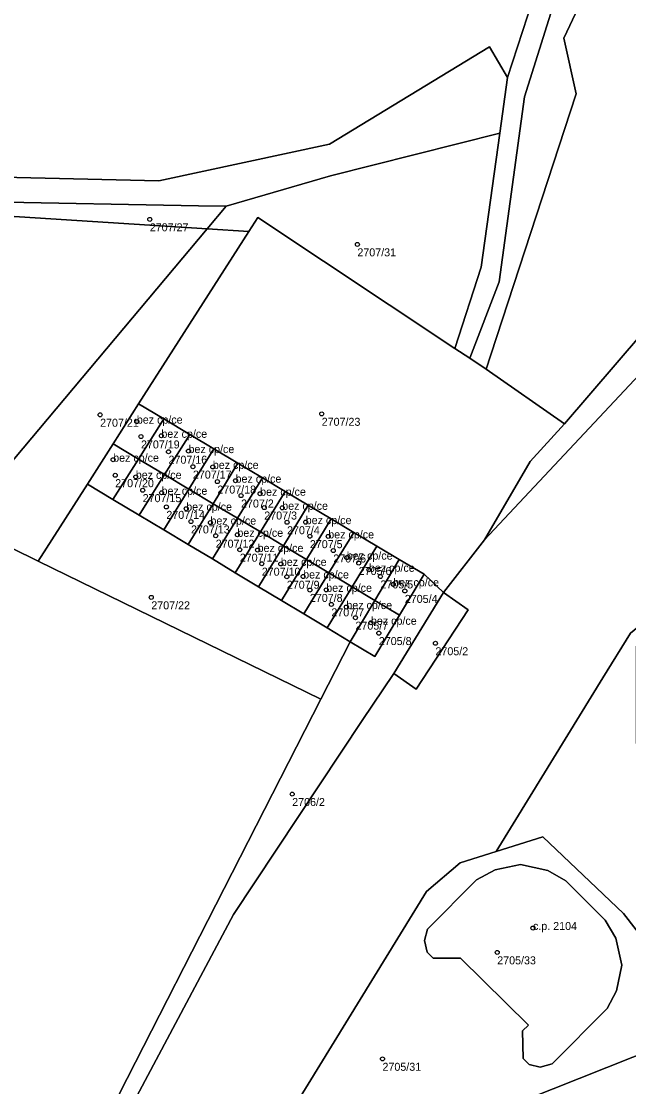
# Model space of a CAD drawing. Extents: x -878211 to -870363, y -1058464 to -1052522.
# Drawn here: x -873720.8 to -873644.8, y -1055002.7 to -1054869.6 of the extents above; entities that cross this region are included whole.
import ezdxf

# ---------------------------------------------------------------- set-up
doc = ezdxf.new("R2010")
doc.units = 0
for name, color, linetype in [('Definiční body', 7, 'Continuous'), ('Polygon budovy', 7, 'Continuous'), ('Polygon parcely', 7, 'Continuous')]:
    doc.layers.add(name, color=color, linetype=linetype)

msp = doc.modelspace()

# ---------------------------------------------------------------- linework, layer by layer
at = {"layer": 'Definiční body'}
for centre in [(-873704.71, -1054894.34994), (-873678.76, -1054897.47994), (-873683.22, -1054918.64994), (-873710.92, -1054918.76994), (-873706.33, -1054919.61994), (-873705.81, -1054921.47994), (-873703.26, -1054921.38994), (-873702.37, -1054923.38994), (-873699.87, -1054923.29994), (-873709.29, -1054924.37994), (-873699.32, -1054925.24994), (-873696.83, -1054925.27994), (-873709.03, -1054926.31994), (-873706.46, -1054926.51994), (-873696.26, -1054927.11994), (-873693.99, -1054926.99994), (-873705.6, -1054928.18994), (-873703.24, -1054928.50994), (-873693.3, -1054928.85994), (-873690.92, -1054928.62994), (-873702.64, -1054930.27994), (-873700.16, -1054930.49994), (-873690.4, -1054930.35994), (-873688.16, -1054930.38994), (-873699.56, -1054932.09994), (-873697.13, -1054932.23994), (-873687.55, -1054932.19994), (-873685.22, -1054932.17994), (-873696.47, -1054933.87994), (-873693.76, -1054933.75994), (-873684.7, -1054933.93994), (-873682.4, -1054933.95994), (-873693.46, -1054935.62994), (-873691.23, -1054935.65994), (-873681.77, -1054935.72994), (-873680.08, -1054936.60994), (-873678.59, -1054937.28994), (-873690.71, -1054937.37994), (-873688.33, -1054937.39994), (-873677.32, -1054938.12994), (-873687.58, -1054939.00994), (-873685.54, -1054938.96994), (-873675.88, -1054938.96994), (-873674.28, -1054939.94994), (-873684.7, -1054940.65994), (-873682.66, -1054940.63994), (-873672.83, -1054940.77994), (-873704.52, -1054941.57994), (-873682.01, -1054942.45994), (-873680.14, -1054942.78994), (-873679, -1054944.11994), (-873677.07, -1054944.74994), (-873676.08, -1054946.04994), (-873669, -1054947.31994), (-873686.91, -1054966.15994), (-873656.81, -1054982.88994), (-873661.28, -1054985.93994), (-873675.62, -1054999.23994)]:
    msp.add_circle(centre, 0.25, dxfattribs=at)
at = {"layer": 'Polygon budovy'}
for points in [[(-873709.29, -1054922.4), (-873706.13, -1054924.29), (-873702.97, -1054919.29), (-873706.11, -1054917.41)], [(-873702.97, -1054919.29), (-873706.13, -1054924.29), (-873702.87, -1054926.24), (-873699.72, -1054921.22)], [(-873709.29, -1054922.4), (-873712.5, -1054927.42), (-873709.31, -1054929.33), (-873706.13, -1054924.29)], [(-873702.87, -1054926.24), (-873699.82, -1054928.06), (-873696.71, -1054923.01), (-873699.72, -1054921.22)], [(-873699.82, -1054928.06), (-873696.8, -1054929.87), (-873693.69, -1054924.81), (-873696.71, -1054923.01)], [(-873706.13, -1054924.29), (-873709.31, -1054929.33), (-873706.04, -1054931.3), (-873702.87, -1054926.24)], [(-873696.8, -1054929.87), (-873693.74, -1054931.69), (-873690.62, -1054926.65), (-873693.69, -1054924.81)], [(-873702.96, -1054933.14), (-873699.82, -1054928.06), (-873702.87, -1054926.24), (-873706.04, -1054931.3)], [(-873693.74, -1054931.69), (-873690.89, -1054933.4), (-873687.77, -1054928.34), (-873690.62, -1054926.65)], [(-873699.82, -1054928.06), (-873702.96, -1054933.14), (-873699.93, -1054934.96), (-873696.8, -1054929.87)], [(-873690.89, -1054933.4), (-873688.01, -1054935.12), (-873684.91, -1054930.05), (-873687.77, -1054928.34)], [(-873696.8, -1054929.87), (-873699.93, -1054934.96), (-873696.89, -1054936.78), (-873693.74, -1054931.69)], [(-873688.01, -1054935.12), (-873685.14, -1054936.84), (-873682.05, -1054931.76), (-873684.91, -1054930.05)], [(-873693.74, -1054931.69), (-873696.89, -1054936.78), (-873694.03, -1054938.5), (-873690.89, -1054933.4)], [(-873682.05, -1054931.76), (-873685.14, -1054936.84), (-873682.31, -1054938.53), (-873679.2, -1054933.46)], [(-873690.89, -1054933.4), (-873694.03, -1054938.5), (-873691.13, -1054940.24), (-873688.01, -1054935.12)], [(-873682.31, -1054938.53), (-873679.42, -1054940.26), (-873676.34, -1054935.16), (-873679.2, -1054933.46)], [(-873688.01, -1054935.12), (-873691.13, -1054940.24), (-873688.26, -1054941.96), (-873685.14, -1054936.84)], [(-873679.42, -1054940.26), (-873676.57, -1054941.96), (-873673.52, -1054936.84), (-873676.34, -1054935.16)], [(-873685.14, -1054936.84), (-873688.26, -1054941.96), (-873685.44, -1054943.65), (-873682.31, -1054938.53)], [(-873676.57, -1054941.96), (-873673.49, -1054943.8), (-873670.42, -1054938.69), (-873673.52, -1054936.84)], [(-873685.44, -1054943.65), (-873682.53, -1054945.4), (-873679.42, -1054940.26), (-873682.31, -1054938.53)], [(-873679.42, -1054940.26), (-873682.53, -1054945.4), (-873679.65, -1054947.12), (-873676.57, -1054941.96)], [(-873676.57, -1054941.96), (-873679.65, -1054947.12), (-873676.57, -1054948.97), (-873673.49, -1054943.8)], [(-873658.03, -1054999.21), (-873657.27, -1054999.94), (-873655.9, -1055000.26), (-873654.4, -1054999.87), (-873647.52, -1054992.94), (-873646.37, -1054990.74), (-873645.69, -1054987.55), (-873646.47, -1054984.17), (-873647.79, -1054981.91), (-873652.69, -1054977.01), (-873654.96, -1054975.69), (-873658.35, -1054974.97), (-873661.55, -1054975.63), (-873663.85, -1054976.86), (-873669.99, -1054983.02), (-873670.36, -1054984.47), (-873670.02, -1054985.89), (-873669.28, -1054986.66), (-873665.88, -1054986.65), (-873657.38, -1054995.02), (-873658.1, -1054995.75)]]:
    msp.add_lwpolyline(points, close=True, dxfattribs=at)
at = {"layer": 'Polygon parcely'}
for points in [[(-873349.65, -1054718.07), (-873369.58, -1054727.66), (-873391.48, -1054738.2), (-873402.03, -1054743.73), (-873468.63, -1054778.16), (-873539.82, -1054813.33), (-873581.91, -1054842.99), (-873617.18, -1054878.32), (-873652.87, -1054919.91), (-873657.15, -1054924.61), (-873662.85, -1054934.4), (-873580.41, -1054846.44), (-873522.11, -1054807.41), (-873444.04, -1054767.04), (-873385.62, -1054738.95), (-873347.87, -1054721.1)], [(-873651.42, -1054878.66), (-873652.97, -1054871.71), (-873641.99, -1054848.51), (-873603.18, -1054805.21), (-873594.36, -1054801.04), (-873573.79, -1054776.45), (-873587.01, -1054785.8), (-873603.94, -1054804.19), (-873607.89, -1054807.9), (-873623.02, -1054819.28), (-873638.41, -1054835.09), (-873649.71, -1054853.05), (-873657.87, -1054879.05), (-873661.05, -1054902.14), (-873664.71, -1054911.71), (-873662.67, -1054913.06), (-873662.09, -1054911.29)], [(-873468.63, -1054778.16), (-873473.82, -1054776.46), (-873535.49, -1054805.11), (-873573.79, -1054776.45), (-873594.36, -1054801.04), (-873603.18, -1054805.21), (-873641.99, -1054848.51), (-873652.97, -1054871.71), (-873651.42, -1054878.66), (-873662.09, -1054911.29), (-873662.67, -1054913.06), (-873652.87, -1054919.91), (-873617.18, -1054878.32), (-873581.91, -1054842.99), (-873539.82, -1054813.33)], [(-873663.3, -1054900.31), (-873666.56, -1054910.48), (-873664.71, -1054911.71), (-873661.05, -1054902.14), (-873657.87, -1054879.05), (-873649.71, -1054853.05), (-873638.41, -1054835.09), (-873623.02, -1054819.28), (-873607.89, -1054807.9), (-873603.94, -1054804.19), (-873587.01, -1054785.8), (-873589.36, -1054784.02), (-873608.7, -1054804.69), (-873624.58, -1054816.6), (-873641.09, -1054833.45), (-873651.87, -1054851.68), (-873659.99, -1054876.62), (-873660.96, -1054883.58)], [(-873777.91, -1054892.4), (-873771.58, -1054890.91), (-873752.29, -1054891.45), (-873731.09, -1054892.05), (-873724.89, -1054892.17), (-873698.64, -1054892.64), (-873695.15, -1054892.71), (-873682.13, -1054888.89), (-873660.96, -1054883.58), (-873659.99, -1054876.62), (-873662.24, -1054872.78), (-873682.26, -1054884.95), (-873703.59, -1054889.53), (-873723.13, -1054889.08), (-873728.42, -1054888.45), (-873749.08, -1054887.54), (-873767.56, -1054887.54), (-873786.73, -1054888.87), (-873790.56, -1054890.72), (-873790.65, -1054891.79)], [(-873666.56, -1054910.48), (-873663.3, -1054900.31), (-873660.96, -1054883.58), (-873682.13, -1054888.89), (-873695.15, -1054892.71), (-873697.52, -1054895.53), (-873692.31, -1054895.86), (-873691.2, -1054894.12)], [(-873724.89, -1054892.17), (-873726.25, -1054893.71), (-873697.52, -1054895.53), (-873695.15, -1054892.71), (-873698.64, -1054892.64)], [(-873735.88, -1054928.63), (-873728.4, -1054932.28), (-873727.94, -1054931.73), (-873697.52, -1054895.53), (-873726.25, -1054893.71), (-873733.41, -1054901.86)], [(-873699.72, -1054921.22), (-873696.71, -1054923.01), (-873693.69, -1054924.81), (-873690.62, -1054926.65), (-873687.77, -1054928.34), (-873684.91, -1054930.05), (-873682.05, -1054931.76), (-873679.2, -1054933.46), (-873676.34, -1054935.16), (-873673.52, -1054936.84), (-873670.42, -1054938.69), (-873668.01, -1054940.97), (-873662.85, -1054934.4), (-873657.15, -1054924.61), (-873652.87, -1054919.91), (-873662.67, -1054913.06), (-873664.71, -1054911.71), (-873666.56, -1054910.48), (-873691.2, -1054894.12), (-873692.31, -1054895.86), (-873706.11, -1054917.41), (-873702.97, -1054919.29)], [(-873718.65, -1054937.05), (-873712.5, -1054927.42), (-873709.29, -1054922.4), (-873706.11, -1054917.41), (-873692.31, -1054895.86), (-873697.52, -1054895.53), (-873727.94, -1054931.73), (-873728.4, -1054932.28)], [(-873706.11, -1054917.41), (-873709.29, -1054922.4), (-873706.13, -1054924.29), (-873702.97, -1054919.29)], [(-873706.13, -1054924.29), (-873702.87, -1054926.24), (-873699.72, -1054921.22), (-873702.97, -1054919.29)], [(-873712.5, -1054927.42), (-873709.31, -1054929.33), (-873706.13, -1054924.29), (-873709.29, -1054922.4)], [(-873696.71, -1054923.01), (-873699.72, -1054921.22), (-873702.87, -1054926.24), (-873699.82, -1054928.06)], [(-873693.69, -1054924.81), (-873696.71, -1054923.01), (-873699.82, -1054928.06), (-873696.8, -1054929.87)], [(-873706.13, -1054924.29), (-873709.31, -1054929.33), (-873706.04, -1054931.3), (-873702.87, -1054926.24)], [(-873693.69, -1054924.81), (-873696.8, -1054929.87), (-873693.74, -1054931.69), (-873690.62, -1054926.65)], [(-873702.87, -1054926.24), (-873706.04, -1054931.3), (-873702.96, -1054933.14), (-873699.82, -1054928.06)], [(-873683.32, -1054954.3), (-873679.65, -1054947.12), (-873682.53, -1054945.4), (-873685.44, -1054943.65), (-873688.26, -1054941.96), (-873691.13, -1054940.24), (-873694.03, -1054938.5), (-873696.89, -1054936.78), (-873699.93, -1054934.96), (-873702.96, -1054933.14), (-873706.04, -1054931.3), (-873709.31, -1054929.33), (-873712.5, -1054927.42), (-873718.65, -1054937.05)], [(-873690.89, -1054933.4), (-873687.77, -1054928.34), (-873690.62, -1054926.65), (-873693.74, -1054931.69)], [(-873728.38, -1055046.09), (-873728, -1055042.02), (-873723.02, -1055031.58), (-873719.64, -1055025.35), (-873683.32, -1054954.3), (-873718.65, -1054937.05), (-873728.4, -1054932.28), (-873735.88, -1054928.63), (-873788.55, -1055000.6), (-873798.09, -1055014.12), (-873781.95, -1055021.35), (-873775.81, -1055007.24), (-873746.92, -1055019.84), (-873734.38, -1055025.28), (-873740.57, -1055039.34), (-873741.04, -1055040.47)], [(-873699.82, -1054928.06), (-873702.96, -1054933.14), (-873699.93, -1054934.96), (-873696.8, -1054929.87)], [(-873688.01, -1054935.12), (-873684.91, -1054930.05), (-873687.77, -1054928.34), (-873690.89, -1054933.4)], [(-873696.89, -1054936.78), (-873693.74, -1054931.69), (-873696.8, -1054929.87), (-873699.93, -1054934.96)], [(-873685.14, -1054936.84), (-873682.05, -1054931.76), (-873684.91, -1054930.05), (-873688.01, -1054935.12)], [(-873696.89, -1054936.78), (-873694.03, -1054938.5), (-873690.89, -1054933.4), (-873693.74, -1054931.69)], [(-873682.31, -1054938.53), (-873679.2, -1054933.46), (-873682.05, -1054931.76), (-873685.14, -1054936.84)], [(-873691.13, -1054940.24), (-873688.01, -1054935.12), (-873690.89, -1054933.4), (-873694.03, -1054938.5)], [(-873679.2, -1054933.46), (-873682.31, -1054938.53), (-873679.42, -1054940.26), (-873676.34, -1054935.16)], [(-873688.26, -1054941.96), (-873685.14, -1054936.84), (-873688.01, -1054935.12), (-873691.13, -1054940.24)], [(-873676.34, -1054935.16), (-873679.42, -1054940.26), (-873676.57, -1054941.96), (-873673.52, -1054936.84)], [(-873688.26, -1054941.96), (-873685.44, -1054943.65), (-873682.31, -1054938.53), (-873685.14, -1054936.84)], [(-873673.49, -1054943.8), (-873670.42, -1054938.69), (-873673.52, -1054936.84), (-873676.57, -1054941.96)], [(-873668.01, -1054940.97), (-873670.42, -1054938.69), (-873673.49, -1054943.8), (-873676.57, -1054948.97), (-873679.65, -1054947.12), (-873683.32, -1054954.3), (-873719.64, -1055025.35), (-873718.06, -1055025.97), (-873694.23, -1054981.21), (-873678.18, -1054956.95), (-873674.21, -1054951.1)], [(-873685.44, -1054943.65), (-873682.53, -1054945.4), (-873679.42, -1054940.26), (-873682.31, -1054938.53)], [(-873635.41, -1054970.53), (-873643.87, -1054959.8), (-873643.88, -1054947.71), (-873636.83, -1054939.69), (-873644.62, -1054946.07), (-873648.06, -1054951.65), (-873657.17, -1054966.43), (-873661.43, -1054973.34), (-873655.56, -1054971.5), (-873645.49, -1054981.09), (-873634.56, -1054995.14), (-873622.45, -1054986.98), (-873623.05, -1054986.17)], [(-873682.53, -1054945.4), (-873679.65, -1054947.12), (-873676.57, -1054941.96), (-873679.42, -1054940.26)], [(-873671.41, -1054953.06), (-873664.9, -1054943.14), (-873668.01, -1054940.97), (-873674.21, -1054951.1)], [(-873679.65, -1054947.12), (-873676.57, -1054948.97), (-873673.49, -1054943.8), (-873676.57, -1054941.96)], [(-873634.56, -1054995.14), (-873645.49, -1054981.09), (-873655.56, -1054971.5), (-873661.43, -1054973.34), (-873665.91, -1054974.75), (-873670.13, -1054978.34), (-873691.73, -1055013.53), (-873690.25, -1055017.27)], [(-873647.52, -1054992.94), (-873646.37, -1054990.74), (-873645.69, -1054987.55), (-873646.47, -1054984.17), (-873647.79, -1054981.91), (-873652.69, -1054977.01), (-873654.96, -1054975.69), (-873658.35, -1054974.97), (-873661.55, -1054975.63), (-873663.85, -1054976.86), (-873669.99, -1054983.02), (-873670.36, -1054984.47), (-873670.02, -1054985.89), (-873669.28, -1054986.66), (-873665.88, -1054986.65), (-873657.38, -1054995.02), (-873658.1, -1054995.75), (-873658.03, -1054999.21), (-873657.27, -1054999.94), (-873655.9, -1055000.26), (-873654.4, -1054999.87)], [(-873647.52, -1054992.94), (-873654.4, -1054999.87), (-873655.9, -1055000.26), (-873657.27, -1054999.94), (-873658.03, -1054999.21), (-873658.1, -1054995.75), (-873657.38, -1054995.02), (-873665.88, -1054986.65), (-873669.28, -1054986.66), (-873670.02, -1054985.89), (-873670.36, -1054984.47), (-873669.99, -1054983.02), (-873663.85, -1054976.86), (-873661.55, -1054975.63), (-873658.35, -1054974.97), (-873654.96, -1054975.69), (-873652.69, -1054977.01), (-873647.79, -1054981.91), (-873646.47, -1054984.17), (-873645.69, -1054987.55), (-873646.37, -1054990.74)]]:
    msp.add_lwpolyline(points, close=True, dxfattribs=at)
for points in [[(-873580.41, -1054846.44), (-873662.85, -1054934.4), (-873668.01, -1054940.97), (-873664.9, -1054943.14), (-873671.41, -1054953.06), (-873674.21, -1054951.1), (-873678.18, -1054956.95), (-873694.23, -1054981.21), (-873718.06, -1055025.97), (-873714.99, -1055025.21), (-873702.93, -1055022.22), (-873696.17, -1055020.55), (-873691.73, -1055013.53), (-873670.13, -1054978.34), (-873665.91, -1054974.75), (-873661.43, -1054973.34), (-873657.17, -1054966.43), (-873648.06, -1054951.65), (-873644.62, -1054946.07), (-873636.83, -1054939.69), (-873623.24, -1054924.01), (-873606.95, -1054908.36), (-873596.27, -1054900.66), (-873527.08, -1054850.95)], [(-873733.54, -1054859.77), (-873743.29, -1054880.97), (-873790.22, -1054886.47), (-873790.56, -1054890.72), (-873786.73, -1054888.87), (-873767.56, -1054887.54), (-873749.08, -1054887.54), (-873728.42, -1054888.45), (-873723.13, -1054889.08), (-873703.59, -1054889.53), (-873682.26, -1054884.95), (-873662.24, -1054872.78), (-873659.99, -1054876.62), (-873651.87, -1054851.68)], [(-873493.02, -1054904.78), (-873558.33, -1054936.71), (-873566.61, -1054943.37), (-873562.37, -1054944.56), (-873559.76, -1054944.6), (-873572.61, -1054954.69), (-873577.3, -1054958.7), (-873614.93, -1054988.18), (-873616.97, -1054989.11), (-873620.45, -1054988.86), (-873622.45, -1054986.98), (-873634.56, -1054995.14), (-873690.25, -1055017.27)]]:
    msp.add_lwpolyline(points, dxfattribs=at)

# ---------------------------------------------------------------- texts
at = {"layer": 'Definiční body'}
for s, p in [('2707/27', (-873704.71, -1054895.839)), ('2707/31', (-873678.76, -1054898.969)), ('2707/21', (-873710.92, -1054920.259)), ('bez cp/ce', (-873706.33, -1054919.87)), ('2707/23', (-873683.22, -1054920.139)), ('bez cp/ce', (-873703.26, -1054921.639)), ('2707/19', (-873705.81, -1054922.969)), ('bez cp/ce', (-873709.29, -1054924.629)), ('bez cp/ce', (-873699.87, -1054923.55)), ('2707/16', (-873702.37, -1054924.879)), ('bez cp/ce', (-873696.83, -1054925.53)), ('bez cp/ce', (-873706.46, -1054926.77)), ('2707/17', (-873699.32, -1054926.739)), ('bez cp/ce', (-873693.99, -1054927.25)), ('2707/20', (-873709.03, -1054927.809)), ('bez cp/ce', (-873703.24, -1054928.76)), ('2707/18', (-873696.26, -1054928.609)), ('2707/15', (-873705.6, -1054929.679)), ('bez cp/ce', (-873690.92, -1054928.879)), ('bez cp/ce', (-873700.16, -1054930.75)), ('2707/2', (-873693.3, -1054930.349)), ('bez cp/ce', (-873688.16, -1054930.639)), ('2707/14', (-873702.64, -1054931.769)), ('bez cp/ce', (-873697.13, -1054932.49)), ('2707/3', (-873690.4, -1054931.849)), ('bez cp/ce', (-873685.22, -1054932.429)), ('2707/13', (-873699.56, -1054933.589)), ('bez cp/ce', (-873693.76, -1054934.01)), ('2707/4', (-873687.55, -1054933.689)), ('2707/12', (-873696.47, -1054935.369)), ('2707/5', (-873684.7, -1054935.429)), ('bez cp/ce', (-873682.4, -1054934.21)), ('bez cp/ce', (-873691.23, -1054935.909)), ('2707/11', (-873693.46, -1054937.119)), ('bez cp/ce', (-873688.33, -1054937.649)), ('2707/6', (-873681.77, -1054937.219)), ('bez cp/ce', (-873680.08, -1054936.86)), ('2707/10', (-873690.71, -1054938.869)), ('bez cp/ce', (-873685.54, -1054939.22)), ('2705/6', (-873678.59, -1054938.779)), ('bez cp/ce', (-873677.32, -1054938.379)), ('2707/9', (-873687.58, -1054940.499)), ('2705/5', (-873675.88, -1054940.459)), ('bez cp/ce', (-873674.28, -1054940.2)), ('bez cp/ce', (-873682.66, -1054940.889)), ('2707/22', (-873704.52, -1054943.069)), ('2707/8', (-873684.7, -1054942.149)), ('bez cp/ce', (-873680.14, -1054943.04)), ('2705/4', (-873672.83, -1054942.269)), ('2707/7', (-873682.01, -1054943.949)), ('2705/7', (-873679, -1054945.609)), ('bez cp/ce', (-873677.07, -1054945)), ('2705/8', (-873676.08, -1054947.539)), ('2705/2', (-873669, -1054948.809)), ('2706/2', (-873686.91, -1054967.649)), ('c.p. 2104', (-873656.81, -1054983.139)), ('2705/33', (-873661.28, -1054987.429)), ('2705/31', (-873675.62, -1055000.729))]:
    msp.add_text(s, height=0.999996, dxfattribs=at).set_placement(p)

doc.saveas('drawing.dxf')
